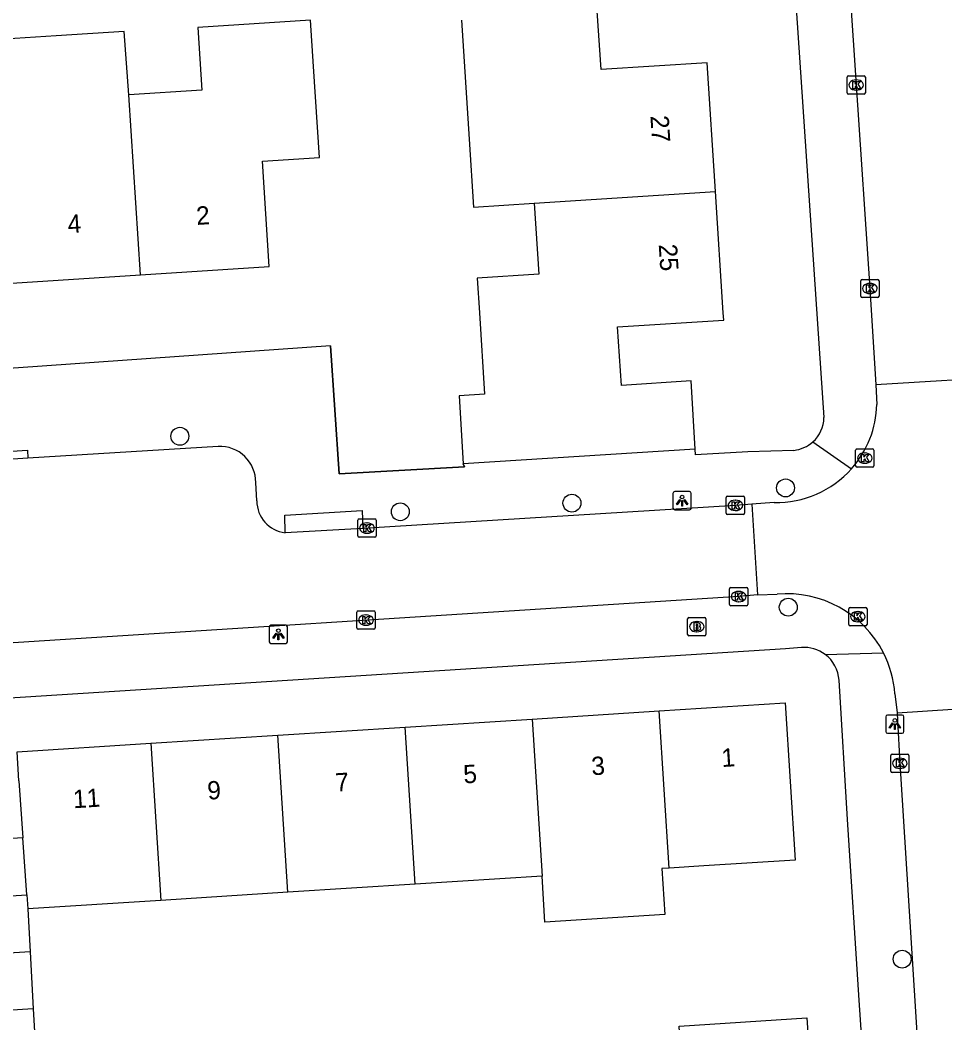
# Model space of a CAD drawing. Extents: x 159689 to 160786, y 387323 to 388339.
# Drawn here: x 160354.6 to 160405.2, y 388211.2 to 388266 of the extents above; entities that cross this region are included whole.
import ezdxf

# ---------------------------------------------------------------- set-up
doc = ezdxf.new("R2010")
doc.units = 0
for name, color, linetype in [('IMGEO_Boom', 7, 'Continuous'), ('IMGEO_Brandkraan', 7, 'Continuous'), ('IMGEO_Hek', 7, 'Continuous'), ('IMGEO_Kolk', 7, 'Continuous'), ('IMGEO_Lichtpunt', 7, 'Continuous'), ('IMGEO_Pand', 7, 'Continuous'), ('IMGEO_Pand_nummerreeks', 7, 'Continuous'), ('IMGEO_Rijbaan_lokaal_open', 7, 'Continuous'), ('IMGEO_Voetpad_open', 7, 'Continuous')]:
    doc.layers.add(name, color=color, linetype=linetype)

msp = doc.modelspace()

# ---------------------------------------------------------------- linework, layer by layer
at = {"layer": 'IMGEO_Boom'}
for centre in [(160363.325, 388243.24), (160396.442, 388240.415), (160384.762, 388239.584), (160375.376, 388239.111), (160396.59, 388233.89), (160402.82, 388214.64)]:
    msp.add_circle(centre, 0.489, dxfattribs=at)
at = {"layer": 'IMGEO_Brandkraan'}
for p, q in [((160391.087, 388232.401), (160391.087, 388233.253)), ((160391.162, 388233.327), (160392.014, 388233.327)), ((160392.088, 388233.253), (160392.088, 388232.401)), ((160391.575, 388233.107), (160391.6, 388233.107)), ((160392.014, 388232.327), (160391.162, 388232.327)), ((160391.598, 388232.547), (160391.573, 388232.547))]:
    msp.add_line(p, q, dxfattribs=at)
for points in [[(160391.087, 388232.401), (160391.087, 388233.253)], [(160391.162, 388233.327), (160392.014, 388233.327)], [(160392.088, 388233.253), (160392.088, 388232.401)], [(160391.435, 388233.027), (160391.435, 388232.627), (160391.648, 388232.627)], [(160391.666, 388233.027), (160391.435, 388233.027)], [(160391.614, 388232.946), (160391.56, 388232.946), (160391.56, 388232.87)], [(160391.56, 388232.87), (160391.613, 388232.87)], [(160391.622, 388232.794), (160391.56, 388232.794), (160391.56, 388232.713)], [(160391.56, 388232.713), (160391.622, 388232.713)], [(160392.014, 388232.327), (160391.162, 388232.327)]]:
    msp.add_lwpolyline(points, dxfattribs=at)
for centre, radius, start, end in [((160391.164, 388233.251), 0.0765, 91.552, 178.448), ((160391.164, 388233.251), 0.0765, 91.552, 178.448), ((160392.012, 388233.251), 0.0765, 1.552, 88.448), ((160392.012, 388233.251), 0.0765, 1.552, 88.448), ((160391.615, 388232.908), 0.0379, 267.8285, 90.9355), ((160391.623, 388232.753), 0.0404, 269.8759, 90.5077), ((160391.67, 388232.882), 0.145, 59.4692, 91.5367), ((160391.695, 388232.929), 0.0922, 285.5137, 58.1501), ((160391.7, 388232.737), 0.105, 301.3115, 78.989), ((160391.164, 388232.403), 0.0765, 181.552, 268.448), ((160391.164, 388232.403), 0.0765, 181.552, 268.448), ((160391.654, 388232.878), 0.251, 268.6676, 293.5347), ((160392.012, 388232.403), 0.0765, 271.552, 358.448), ((160392.012, 388232.403), 0.0765, 271.552, 358.448)]:
    msp.add_arc(centre, radius, start, end, dxfattribs=at)
for centre, major_axis, ratio, start_param, end_param in [((160391.574, 388232.827), (-0.387, 0.002), 0.722429, 4.712389, 7.853982), ((160391.599, 388232.827), (-0.39, 0.002), 0.717154, 1.570796, 4.712389)]:
    msp.add_ellipse(centre, major_axis=major_axis, ratio=ratio, start_param=start_param, end_param=end_param, dxfattribs=at)
at = {"layer": 'IMGEO_Hek'}
msp.add_lwpolyline([(160371.564, 388248.178), (160372.028, 388241.182), (160378.882, 388241.56), (160378.806, 388241.737)], dxfattribs=at)
at = {"layer": 'IMGEO_Kolk'}
for p, q in [((160399.806, 388262.027), (160399.806, 388262.879)), ((160399.881, 388262.953), (160400.733, 388262.953)), ((160400.807, 388262.879), (160400.807, 388262.027)), ((160400.294, 388262.733), (160400.319, 388262.733)), ((160400.733, 388261.953), (160399.881, 388261.953)), ((160400.317, 388262.173), (160400.292, 388262.173)), ((160400.554, 388250.896), (160400.554, 388251.748)), ((160400.629, 388251.822), (160401.481, 388251.822)), ((160401.042, 388251.602), (160401.067, 388251.602)), ((160401.555, 388251.748), (160401.555, 388250.896)), ((160401.481, 388250.822), (160400.629, 388250.822)), ((160401.065, 388251.042), (160401.04, 388251.042)), ((160400.35, 388242.547), (160401.202, 388242.547)), ((160400.275, 388241.621), (160400.275, 388242.473)), ((160400.763, 388242.327), (160400.788, 388242.327)), ((160401.276, 388242.473), (160401.276, 388241.621)), ((160401.202, 388241.547), (160400.35, 388241.547)), ((160400.786, 388241.767), (160400.761, 388241.767)), ((160393.199, 388239.033), (160393.199, 388239.885)), ((160393.274, 388239.959), (160394.126, 388239.959)), ((160394.2, 388239.885), (160394.2, 388239.033)), ((160393.687, 388239.739), (160393.712, 388239.739)), ((160373.129, 388238.717), (160373.981, 388238.717)), ((160394.126, 388238.959), (160393.274, 388238.959)), ((160393.71, 388239.179), (160393.685, 388239.179)), ((160373.054, 388237.791), (160373.054, 388238.643)), ((160373.542, 388238.497), (160373.567, 388238.497)), ((160374.055, 388238.643), (160374.055, 388237.791)), ((160373.981, 388237.717), (160373.129, 388237.717)), ((160373.565, 388237.937), (160373.54, 388237.937)), ((160393.379, 388234.046), (160393.379, 388234.898)), ((160393.454, 388234.972), (160394.306, 388234.972)), ((160394.38, 388234.898), (160394.38, 388234.046)), ((160393.867, 388234.752), (160393.892, 388234.752)), ((160394.306, 388233.972), (160393.454, 388233.972)), ((160393.89, 388234.192), (160393.865, 388234.192)), ((160399.896, 388232.948), (160399.896, 388233.8)), ((160399.971, 388233.874), (160400.823, 388233.874)), ((160400.897, 388233.8), (160400.897, 388232.948)), ((160373.002, 388232.759), (160373.002, 388233.611)), ((160373.077, 388233.685), (160373.929, 388233.685)), ((160373.49, 388233.465), (160373.515, 388233.465)), ((160374.003, 388233.611), (160374.003, 388232.759)), ((160400.384, 388233.654), (160400.409, 388233.654)), ((160373.929, 388232.685), (160373.077, 388232.685)), ((160373.513, 388232.905), (160373.488, 388232.905)), ((160400.823, 388232.874), (160399.971, 388232.874)), ((160400.407, 388233.094), (160400.382, 388233.094)), ((160402.191, 388224.926), (160402.191, 388225.778)), ((160402.266, 388225.852), (160403.118, 388225.852)), ((160402.679, 388225.632), (160402.704, 388225.632)), ((160403.192, 388225.778), (160403.192, 388224.926)), ((160402.702, 388225.072), (160402.677, 388225.072)), ((160403.118, 388224.852), (160402.266, 388224.852))]:
    msp.add_line(p, q, dxfattribs=at)
for points in [[(160399.806, 388262.027), (160399.806, 388262.879)], [(160399.881, 388262.953), (160400.733, 388262.953)], [(160400.807, 388262.879), (160400.807, 388262.027)], [(160400.127, 388262.653), (160400.25, 388262.653), (160400.25, 388262.502), (160400.38, 388262.653), (160400.544, 388262.653), (160400.398, 388262.502), (160400.551, 388262.253), (160400.399, 388262.253), (160400.314, 388262.417), (160400.25, 388262.35), (160400.25, 388262.253), (160400.127, 388262.253), (160400.127, 388262.653)], [(160400.733, 388261.953), (160399.881, 388261.953)], [(160400.554, 388250.896), (160400.554, 388251.748)], [(160400.629, 388251.822), (160401.481, 388251.822)], [(160400.875, 388251.522), (160400.998, 388251.522), (160400.998, 388251.371), (160401.128, 388251.522), (160401.292, 388251.522), (160401.146, 388251.371), (160401.299, 388251.122), (160401.147, 388251.122), (160401.062, 388251.286), (160400.998, 388251.219), (160400.998, 388251.122), (160400.875, 388251.122), (160400.875, 388251.522)], [(160401.555, 388251.748), (160401.555, 388250.896)], [(160401.481, 388250.822), (160400.629, 388250.822)], [(160400.35, 388242.547), (160401.202, 388242.547)], [(160400.275, 388241.621), (160400.275, 388242.473)], [(160400.596, 388242.247), (160400.719, 388242.247), (160400.719, 388242.096), (160400.849, 388242.247), (160401.013, 388242.247), (160400.867, 388242.096), (160401.02, 388241.847), (160400.868, 388241.847), (160400.783, 388242.011), (160400.719, 388241.944), (160400.719, 388241.847), (160400.596, 388241.847), (160400.596, 388242.247)], [(160401.276, 388242.473), (160401.276, 388241.621)], [(160401.202, 388241.547), (160400.35, 388241.547)], [(160393.199, 388239.033), (160393.199, 388239.885)], [(160393.274, 388239.959), (160394.126, 388239.959)], [(160394.2, 388239.885), (160394.2, 388239.033)], [(160393.52, 388239.659), (160393.643, 388239.659), (160393.643, 388239.508), (160393.773, 388239.659), (160393.937, 388239.659), (160393.791, 388239.508), (160393.944, 388239.259), (160393.792, 388239.259), (160393.707, 388239.423), (160393.643, 388239.356), (160393.643, 388239.259), (160393.52, 388239.259), (160393.52, 388239.659)], [(160373.129, 388238.717), (160373.981, 388238.717)], [(160394.126, 388238.959), (160393.274, 388238.959)], [(160373.054, 388237.791), (160373.054, 388238.643)], [(160373.375, 388238.417), (160373.498, 388238.417), (160373.498, 388238.266), (160373.628, 388238.417), (160373.792, 388238.417), (160373.646, 388238.266), (160373.799, 388238.017), (160373.647, 388238.017), (160373.562, 388238.181), (160373.498, 388238.114), (160373.498, 388238.017), (160373.375, 388238.017), (160373.375, 388238.417)], [(160374.055, 388238.643), (160374.055, 388237.791)], [(160373.981, 388237.717), (160373.129, 388237.717)], [(160393.379, 388234.046), (160393.379, 388234.898)], [(160393.454, 388234.972), (160394.306, 388234.972)], [(160394.38, 388234.898), (160394.38, 388234.046)], [(160393.7, 388234.672), (160393.823, 388234.672), (160393.823, 388234.521), (160393.953, 388234.672), (160394.117, 388234.672), (160393.971, 388234.521), (160394.124, 388234.272), (160393.972, 388234.272), (160393.887, 388234.436), (160393.823, 388234.369), (160393.823, 388234.272), (160393.7, 388234.272), (160393.7, 388234.672)], [(160394.306, 388233.972), (160393.454, 388233.972)], [(160399.896, 388232.948), (160399.896, 388233.8)], [(160399.971, 388233.874), (160400.823, 388233.874)], [(160400.897, 388233.8), (160400.897, 388232.948)], [(160373.002, 388232.759), (160373.002, 388233.611)], [(160373.077, 388233.685), (160373.929, 388233.685)], [(160373.323, 388233.385), (160373.446, 388233.385), (160373.446, 388233.234), (160373.576, 388233.385), (160373.74, 388233.385), (160373.594, 388233.234), (160373.747, 388232.985), (160373.595, 388232.985), (160373.51, 388233.149), (160373.446, 388233.082), (160373.446, 388232.985), (160373.323, 388232.985), (160373.323, 388233.385)], [(160374.003, 388233.611), (160374.003, 388232.759)], [(160400.217, 388233.574), (160400.34, 388233.574), (160400.34, 388233.423), (160400.47, 388233.574), (160400.634, 388233.574), (160400.488, 388233.423), (160400.641, 388233.174), (160400.489, 388233.174), (160400.404, 388233.338), (160400.34, 388233.271), (160400.34, 388233.174), (160400.217, 388233.174), (160400.217, 388233.574)], [(160373.929, 388232.685), (160373.077, 388232.685)], [(160400.823, 388232.874), (160399.971, 388232.874)], [(160402.191, 388224.926), (160402.191, 388225.778)], [(160402.266, 388225.852), (160403.118, 388225.852)], [(160402.512, 388225.552), (160402.635, 388225.552), (160402.635, 388225.401), (160402.765, 388225.552), (160402.929, 388225.552), (160402.783, 388225.401), (160402.936, 388225.152), (160402.784, 388225.152), (160402.699, 388225.316), (160402.635, 388225.249), (160402.635, 388225.152), (160402.512, 388225.152), (160402.512, 388225.552)], [(160403.192, 388225.778), (160403.192, 388224.926)], [(160403.118, 388224.852), (160402.266, 388224.852)]]:
    msp.add_lwpolyline(points, dxfattribs=at)
for centre, start, end in [((160399.883, 388262.877), 91.552, 178.448), ((160399.883, 388262.877), 91.552, 178.448), ((160400.731, 388262.877), 1.552, 88.448), ((160400.731, 388262.877), 1.552, 88.448), ((160399.883, 388262.029), 181.552, 268.448), ((160399.883, 388262.029), 181.552, 268.448), ((160400.731, 388262.029), 271.552, 358.448), ((160400.731, 388262.029), 271.552, 358.448), ((160400.631, 388251.746), 91.552, 178.448), ((160400.631, 388251.746), 91.552, 178.448), ((160401.479, 388251.746), 1.552, 88.448), ((160401.479, 388251.746), 1.552, 88.448), ((160400.631, 388250.898), 181.552, 268.448), ((160400.631, 388250.898), 181.552, 268.448), ((160401.479, 388250.898), 271.552, 358.448), ((160401.479, 388250.898), 271.552, 358.448), ((160400.352, 388242.471), 91.552, 178.448), ((160400.352, 388242.471), 91.552, 178.448), ((160401.2, 388242.471), 1.552, 88.448), ((160401.2, 388242.471), 1.552, 88.448), ((160400.352, 388241.623), 181.552, 268.448), ((160400.352, 388241.623), 181.552, 268.448), ((160401.2, 388241.623), 271.552, 358.448), ((160401.2, 388241.623), 271.552, 358.448), ((160393.276, 388239.883), 91.552, 178.448), ((160393.276, 388239.883), 91.552, 178.448), ((160394.124, 388239.883), 1.552, 88.448), ((160394.124, 388239.883), 1.552, 88.448), ((160373.131, 388238.641), 91.552, 178.448), ((160373.131, 388238.641), 91.552, 178.448), ((160373.979, 388238.641), 1.552, 88.448), ((160373.979, 388238.641), 1.552, 88.448), ((160393.276, 388239.035), 181.552, 268.448), ((160393.276, 388239.035), 181.552, 268.448), ((160394.124, 388239.035), 271.552, 358.448), ((160394.124, 388239.035), 271.552, 358.448), ((160373.131, 388237.793), 181.552, 268.448), ((160373.131, 388237.793), 181.552, 268.448), ((160373.979, 388237.793), 271.552, 358.448), ((160373.979, 388237.793), 271.552, 358.448), ((160393.456, 388234.896), 91.552, 178.448), ((160393.456, 388234.896), 91.552, 178.448), ((160394.304, 388234.896), 1.552, 88.448), ((160394.304, 388234.896), 1.552, 88.448), ((160393.456, 388234.048), 181.552, 268.448), ((160393.456, 388234.048), 181.552, 268.448), ((160394.304, 388234.048), 271.552, 358.448), ((160394.304, 388234.048), 271.552, 358.448), ((160399.973, 388233.798), 91.552, 178.448), ((160399.973, 388233.798), 91.552, 178.448), ((160400.821, 388233.798), 1.552, 88.448), ((160400.821, 388233.798), 1.552, 88.448), ((160373.079, 388233.609), 91.552, 178.448), ((160373.079, 388233.609), 91.552, 178.448), ((160373.927, 388233.609), 1.552, 88.448), ((160373.927, 388233.609), 1.552, 88.448), ((160373.079, 388232.761), 181.552, 268.448), ((160373.079, 388232.761), 181.552, 268.448), ((160373.927, 388232.761), 271.552, 358.448), ((160373.927, 388232.761), 271.552, 358.448), ((160399.973, 388232.95), 181.552, 268.448), ((160399.973, 388232.95), 181.552, 268.448), ((160400.821, 388232.95), 271.552, 358.448), ((160400.821, 388232.95), 271.552, 358.448), ((160402.268, 388225.776), 91.552, 178.448), ((160402.268, 388225.776), 91.552, 178.448), ((160403.116, 388225.776), 1.552, 88.448), ((160403.116, 388225.776), 1.552, 88.448), ((160402.268, 388224.928), 181.552, 268.448), ((160402.268, 388224.928), 181.552, 268.448), ((160403.116, 388224.928), 271.552, 358.448), ((160403.116, 388224.928), 271.552, 358.448)]:
    msp.add_arc(centre, 0.0765, start, end, dxfattribs=at)
for centre, major_axis, ratio, start_param, end_param in [((160400.293, 388262.453), (-0.387, 0.002), 0.722429, 4.712389, 7.853982), ((160400.318, 388262.453), (-0.39, 0.002), 0.717154, 1.570796, 4.712389), ((160401.041, 388251.322), (-0.387, 0.002), 0.722429, 4.712389, 7.853982), ((160401.066, 388251.322), (-0.39, 0.002), 0.717154, 1.570796, 4.712389), ((160400.762, 388242.047), (-0.387, 0.002), 0.722429, 4.712389, 7.853982), ((160400.787, 388242.047), (-0.39, 0.002), 0.717154, 1.570796, 4.712389), ((160393.686, 388239.459), (-0.387, 0.002), 0.722429, 4.712389, 7.853982), ((160393.711, 388239.459), (-0.39, 0.002), 0.717154, 1.570796, 4.712389), ((160373.541, 388238.217), (-0.387, 0.002), 0.722429, 4.712389, 7.853982), ((160373.566, 388238.217), (-0.39, 0.002), 0.717154, 1.570796, 4.712389), ((160393.866, 388234.472), (-0.387, 0.002), 0.722429, 4.712389, 7.853982), ((160393.891, 388234.472), (-0.39, 0.002), 0.717154, 1.570796, 4.712389), ((160373.489, 388233.185), (-0.387, 0.002), 0.722429, 4.712389, 7.853982), ((160373.514, 388233.185), (-0.39, 0.002), 0.717154, 1.570796, 4.712389), ((160400.383, 388233.374), (-0.387, 0.002), 0.722429, 4.712389, 7.853982), ((160400.408, 388233.374), (-0.39, 0.002), 0.717154, 1.570796, 4.712389), ((160402.678, 388225.352), (-0.387, 0.002), 0.722429, 4.712389, 7.853982), ((160402.703, 388225.352), (-0.39, 0.002), 0.717154, 1.570796, 4.712389)]:
    msp.add_ellipse(centre, major_axis=major_axis, ratio=ratio, start_param=start_param, end_param=end_param, dxfattribs=at)
at = {"layer": 'IMGEO_Lichtpunt'}
for p, q in [((160390.287, 388240.118), (160390.287, 388239.311)), ((160390.287, 388240.118), (160390.287, 388239.311)), ((160391.189, 388240.213), (160390.381, 388240.213)), ((160391.189, 388240.213), (160390.381, 388240.213)), ((160391.283, 388239.311), (160391.283, 388240.118)), ((160391.283, 388239.311), (160391.283, 388240.118)), ((160390.381, 388239.217), (160391.189, 388239.217)), ((160390.381, 388239.217), (160391.189, 388239.217)), ((160368.211, 388232.81), (160368.211, 388232.003)), ((160368.211, 388232.81), (160368.211, 388232.003)), ((160369.113, 388232.905), (160368.305, 388232.905)), ((160369.113, 388232.905), (160368.305, 388232.905)), ((160369.207, 388232.003), (160369.207, 388232.81)), ((160369.207, 388232.003), (160369.207, 388232.81)), ((160368.305, 388231.909), (160369.113, 388231.909)), ((160368.305, 388231.909), (160369.113, 388231.909)), ((160401.921, 388227.899), (160401.921, 388227.092)), ((160401.921, 388227.899), (160401.921, 388227.092)), ((160402.823, 388227.994), (160402.015, 388227.994)), ((160402.823, 388227.994), (160402.015, 388227.994)), ((160402.917, 388227.092), (160402.917, 388227.899)), ((160402.917, 388227.092), (160402.917, 388227.899)), ((160402.015, 388226.998), (160402.823, 388226.998)), ((160402.015, 388226.998), (160402.823, 388226.998))]:
    msp.add_line(p, q, dxfattribs=at)
for points in [[(160390.661, 388239.782), (160390.7, 388239.754), (160390.512, 388239.492), (160390.474, 388239.519), (160390.661, 388239.782)], [(160390.763, 388239.734), (160390.81, 388239.734), (160390.81, 388239.412), (160390.763, 388239.412), (160390.763, 388239.734)], [(160390.873, 388239.754), (160390.911, 388239.781), (160391.098, 388239.519), (160391.059, 388239.491), (160390.873, 388239.754)], [(160368.585, 388232.474), (160368.624, 388232.446), (160368.436, 388232.184), (160368.398, 388232.211), (160368.585, 388232.474)], [(160368.687, 388232.426), (160368.734, 388232.426), (160368.734, 388232.104), (160368.687, 388232.104), (160368.687, 388232.426)], [(160368.797, 388232.446), (160368.835, 388232.473), (160369.022, 388232.211), (160368.983, 388232.183), (160368.797, 388232.446)], [(160402.295, 388227.563), (160402.334, 388227.535), (160402.146, 388227.273), (160402.108, 388227.3), (160402.295, 388227.563)], [(160402.397, 388227.515), (160402.444, 388227.515), (160402.444, 388227.193), (160402.397, 388227.193), (160402.397, 388227.515)], [(160402.507, 388227.535), (160402.545, 388227.562), (160402.732, 388227.3), (160402.693, 388227.272), (160402.507, 388227.535)]]:
    msp.add_lwpolyline(points, dxfattribs=at)
for centre in [(160390.786, 388239.916), (160368.71, 388232.608), (160402.42, 388227.697)]:
    msp.add_circle(centre, 0.0994, dxfattribs=at)
for centre, start, end in [((160390.381, 388240.118), 90, 180), ((160390.381, 388240.118), 90, 180), ((160391.189, 388240.118), 0, 90), ((160391.189, 388240.118), 0, 90), ((160390.381, 388239.311), 180, 270), ((160390.381, 388239.311), 180, 270), ((160391.189, 388239.311), 270, 0), ((160391.189, 388239.311), 270, 360), ((160368.305, 388232.81), 90, 180), ((160368.305, 388232.81), 90, 180), ((160369.113, 388232.81), 0, 90), ((160369.113, 388232.81), 0, 90), ((160368.305, 388232.003), 180, 270), ((160368.305, 388232.003), 180, 270), ((160369.113, 388232.003), 270, 0), ((160369.113, 388232.003), 270, 360), ((160402.015, 388227.899), 90, 180), ((160402.015, 388227.899), 90, 180), ((160402.823, 388227.899), 0, 90), ((160402.823, 388227.899), 0, 90), ((160402.015, 388227.092), 180, 270), ((160402.015, 388227.092), 180, 270), ((160402.823, 388227.092), 270, 0), ((160402.823, 388227.092), 270, 360)]:
    msp.add_arc(centre, 0.0946, start, end, dxfattribs=at)
at = {"layer": 'IMGEO_Pand'}
for points in [[(160392.605, 388256.632), (160392.151, 388263.671), (160386.353, 388263.297), (160386.147, 388266.49)], [(160361.168, 388252.073), (160368.204, 388252.527), (160367.833, 388258.283), (160370.953, 388258.484), (160370.631, 388263.474), (160370.468, 388266.004), (160364.305, 388265.606), (160364.526, 388262.174), (160360.534, 388261.917)], [(160378.725, 388266.008), (160379.145, 388259.5), (160379.385, 388255.778), (160382.698, 388255.992)], [(160360.534, 388261.917), (160360.276, 388265.386), (160356.55, 388265.146), (160350.329, 388264.745)], [(160361.168, 388252.073), (160360.534, 388261.917)], [(160350.818, 388257.171), (160353.76, 388257.36), (160354.13, 388251.619), (160361.168, 388252.073)], [(160382.698, 388255.992), (160392.605, 388256.632)], [(160391.497, 388242.532), (160391.28, 388246.271), (160387.465, 388246.025), (160387.259, 388249.223), (160393.059, 388249.597), (160393.033, 388250), (160392.605, 388256.632)], [(160382.698, 388255.992), (160382.948, 388252.113), (160379.577, 388251.895), (160379.699, 388250), (160379.987, 388245.545), (160378.59, 388245.455), (160378.806, 388241.737)], [(160391.497, 388242.532), (160378.806, 388241.737)], [(160389.526, 388228.215), (160396.419, 388228.653), (160396.966, 388220.059), (160391.977, 388219.742), (160390.073, 388219.621)], [(160375.634, 388227.331), (160382.58, 388227.773)], [(160382.58, 388227.773), (160389.526, 388228.215)], [(160382.58, 388227.773), (160383.127, 388219.179)], [(160390.073, 388219.621), (160389.526, 388228.215)], [(160368.688, 388226.889), (160375.634, 388227.331)], [(160376.182, 388218.737), (160375.634, 388227.331)], [(160361.742, 388226.447), (160368.688, 388226.889)], [(160369.235, 388218.295), (160368.688, 388226.889)], [(160354.524, 388224.397), (160354.423, 388225.982), (160361.742, 388226.447)], [(160361.742, 388226.447), (160362.289, 388217.853)], [(160354.524, 388224.397), (160354.738, 388221.275)], [(160354.738, 388221.275), (160348.656, 388220.894)], [(160354.951, 388218.158), (160354.738, 388221.275)], [(160390.073, 388219.621), (160389.684, 388219.596), (160389.844, 388217.075), (160383.288, 388216.658), (160383.127, 388219.179)], [(160383.127, 388219.179), (160376.182, 388218.737)], [(160376.182, 388218.737), (160369.235, 388218.295)], [(160348.852, 388217.775), (160354.951, 388218.158)], [(160354.951, 388218.158), (160355.004, 388217.39)], [(160369.235, 388218.295), (160362.289, 388217.853)], [(160362.289, 388217.853), (160355.004, 388217.39)], [(160355.004, 388217.39), (160355.135, 388215.039)], [(160355.135, 388215.039), (160349.048, 388214.656)], [(160355.135, 388215.039), (160355.308, 388211.919)], [(160355.308, 388211.919), (160349.243, 388211.538)], [(160355.308, 388211.919), (160355.481, 388208.799)], [(160390.815, 388207.977), (160390.621, 388210.974), (160397.615, 388211.426), (160397.809, 388208.429)]]:
    msp.add_lwpolyline(points, dxfattribs=at)
at = {"layer": 'IMGEO_Rijbaan_lokaal_open'}
for points in [[(160397.823, 388299.911), (160397.895, 388298.711), (160398.965, 388282.361), (160400.307, 388262.453), (160401.055, 388251.322), (160401.379, 388246.056)], [(160409.17, 388246.523), (160401.379, 388246.056)], [(160401.379, 388246.056), (160401.436, 388244.978)], [(160365.419, 388242.678), (160355.005, 388242.036)], [(160355.005, 388242.036), (160348.144, 388241.594)], [(160367.531, 388239.706), (160367.475, 388240.708)], [(160394.604, 388239.531), (160393.7, 388239.459), (160373.327, 388238.2)], [(160395.826, 388239.613), (160394.604, 388239.531)], [(160394.604, 388239.531), (160394.916, 388234.562)], [(160373.327, 388238.2), (160369.08, 388237.961)], [(160394.916, 388234.562), (160393.88, 388234.472), (160347.621, 388231.531)], [(160394.916, 388234.562), (160395.98, 388234.599)], [(160402.426, 388229.161), (160402.537, 388228.11)], [(160402.537, 388228.11), (160410.292, 388228.631)], [(160402.537, 388228.11), (160402.561, 388227.69), (160402.692, 388225.352), (160403.863, 388206.845), (160405.294, 388184.633), (160406.515, 388164.829), (160407.787, 388144.234), (160407.999, 388140.97)]]:
    msp.add_lwpolyline(points, dxfattribs=at)
for centre, radius, start, end in [((160395.918, 388245.131), 5.52, 318.417, 358.4142), ((160365.522, 388240.727), 1.953, 359.4282, 93.0192), ((160395.92, 388245.131), 5.519, 269.0256, 318.3997), ((160369.279, 388239.698), 1.748, 179.7315, 263.4581), ((160396.517, 388228.698), 5.926, 27.0651, 95.2029), ((160396.551, 388228.704), 5.892, 4.4456, 27.1603)]:
    msp.add_arc(centre, radius, start, end, dxfattribs=at)
at = {"layer": 'IMGEO_Voetpad_open'}
for points in [[(160394.729, 388300.667), (160398.544, 388244.259)], [(160378.806, 388241.737), (160378.882, 388241.56), (160372.028, 388241.182), (160371.564, 388248.178), (160354.507, 388246.988), (160313.557, 388244.341)], [(160397.938, 388242.934), (160400.047, 388241.467)], [(160348.144, 388241.594), (160348.115, 388242.036), (160354.987, 388242.475), (160355.005, 388242.036)], [(160396.888, 388242.47), (160394.375, 388242.393), (160391.515, 388242.227), (160391.497, 388242.532)], [(160369.08, 388237.961), (160369.067, 388238.932), (160373.286, 388239.185), (160373.327, 388238.2)], [(160397.306, 388231.689), (160396.431, 388231.622), (160347.402, 388228.496)], [(160398.61, 388231.305), (160401.794, 388231.394)], [(160400.714, 388208.614), (160400.473, 388212.399), (160399.838, 388222.279), (160399.369, 388229.897)]]:
    msp.add_lwpolyline(points, dxfattribs=at)
for centre, radius, start, end in [((160396.707, 388244.298), 1.837, 312.0652, 358.78), ((160396.706, 388244.302), 1.841, 275.6698, 312.012), ((160397.449, 388229.77), 1.924, 52.9064, 94.2765), ((160397.453, 388229.773), 1.92, 3.7105, 52.9444)]:
    msp.add_arc(centre, radius, start, end, dxfattribs=at)

# ---------------------------------------------------------------- texts
at = {"layer": 'IMGEO_Pand_nummerreeks'}
for s, rotation, p in [('27', 273.6896, (160389.051, 388260.766)), ('2', 3.6914, (160364.247, 388254.797)), ('4', 3.6914, (160357.212, 388254.343)), ('25', 273.6914, (160389.506, 388253.729)), ('1', 3.6392, (160392.967, 388225.146)), ('3', 3.6383, (160385.853, 388224.694)), ('5', 3.6392, (160378.855, 388224.249)), ('7', 3.6392, (160371.855, 388223.804)), ('11', 3.6392, (160357.511, 388222.891)), ('9', 3.6392, (160364.856, 388223.359))]:
    msp.add_text(s, height=1, rotation=rotation, dxfattribs=at).set_placement(p)

doc.saveas('drawing.dxf')
